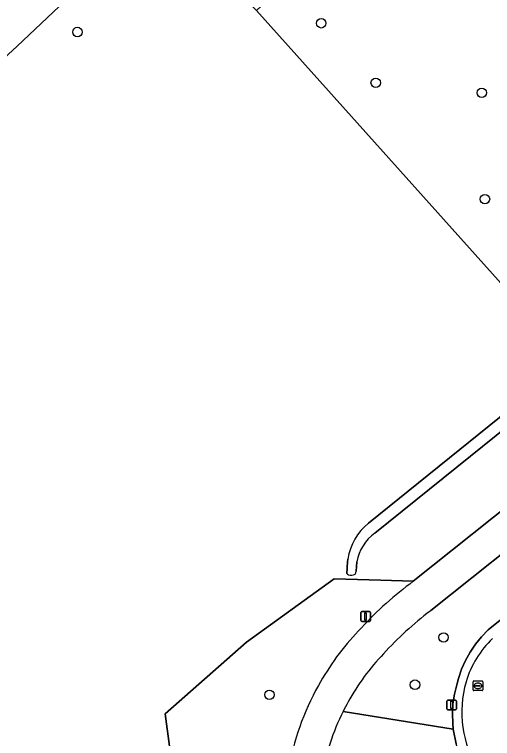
# Model space of a CAD drawing. Extents: x 157445 to 158888, y 383061 to 384688.
# Drawn here: x 158077.1 to 158126.4, y 383980.4 to 384055.1 of the extents above; entities that cross this region are included whole.
import ezdxf

# ---------------------------------------------------------------- set-up
doc = ezdxf.new("R2010")
doc.units = 0
for name, color, linetype in [('IMGEO_Boom', 7, 'Continuous'), ('IMGEO_Fietspad_gesloten', 7, 'Continuous'), ('IMGEO_Greppel_droge_sloot', 7, 'Continuous'), ('IMGEO_Groenvoorziening', 7, 'Continuous'), ('IMGEO_Lichtmast', 7, 'Continuous'), ('IMGEO_Rijbaan_lokaal_open', 7, 'Continuous'), ('IMGEO_Rioolput', 7, 'Continuous'), ('IMGEO_Voetpad_halfverhard', 7, 'Continuous'), ('IMGEO_Voetpad_open', 7, 'Continuous')]:
    doc.layers.add(name, color=color, linetype=linetype)

msp = doc.modelspace()

# ---------------------------------------------------------------- linework, layer by layer
at = {"layer": 'IMGEO_Boom'}
for centre in [(158108.756, 384054.154), (158083.605, 384053.253), (158114.376, 384048.02), (158125.313, 384046.993), (158125.644, 384036.032), (158121.372, 383990.843), (158118.425, 383985.97), (158103.407, 383984.928)]:
    msp.add_circle(centre, 0.489, dxfattribs=at)
at = {"layer": 'IMGEO_Fietspad_gesloten'}
for points in [[(158292.656, 384135.486), (158291.288, 384134.399), (158282.101, 384127.103), (158266.834, 384114.92), (158259.617, 384109.161), (158259.565, 384109.12), (158257.172, 384107.178), (158236.375, 384090.591), (158232.444, 384087.456), (158208.92, 384068.687), (158184.447, 384049.214), (158172.081, 384039.364), (158159.432, 384029.346), (158159.413, 384029.331), (158156.933, 384027.344), (158143.961, 384017.036), (158139.63, 384013.618), (158130.574, 384006.472), (158118.245, 383996.636), (158117.884, 383996.348)], [(158119.988, 383993.551), (158120.067, 383993.612), (158132.749, 384003.73), (158146.134, 384014.292), (158159.232, 384024.7), (158159.545, 384024.951), (158161.92, 384026.852), (158174.258, 384036.623), (158186.627, 384046.476), (158211.101, 384065.95), (158234.627, 384084.72), (158259.412, 384104.488), (158259.623, 384104.659), (158259.735, 384104.75), (158261.759, 384106.393), (158262.095, 384106.661), (158284.281, 384124.365), (158293.831, 384132.114)]]:
    msp.add_lwpolyline(points, dxfattribs=at)
for centre, radius, start, end in [((158140.489, 383966.298), 37.603, 126.95158, 137.89358), ((158140.489, 383966.3), 34.101, 126.95484, 137.89719), ((158132.051, 383972.927), 26.908, 136.31839, 151.24356), ((158132.017, 383972.958), 23.364, 136.07998, 151.26769), ((158131.786, 383972.726), 26.775, 150.59429, 170.57354), ((158131.73, 383972.758), 23.21, 150.49582, 153.25046), ((158131.792, 383972.725), 23.28, 153.24467, 170.57259)]:
    msp.add_arc(centre, radius, start, end, dxfattribs=at)
at = {"layer": 'IMGEO_Greppel_droge_sloot'}
for points in [[(158135.267, 384018.48), (158152.26, 384032.156), (158151.441, 384033.091), (158134.442, 384019.399), (158113.618, 384002.628)], [(158114.285, 384001.594), (158135.267, 384018.48)], [(158111.498, 383998.919), (158111.466, 383998.629), (158111.405, 383997.445)], [(158112.347, 383997.658), (158112.426, 383998.629)]]:
    msp.add_lwpolyline(points, dxfattribs=at)
for centre, radius, start, end in [((158117.464, 383997.97), 6.041, 129.53988, 170.95705), ((158116.983, 383997.837), 4.626, 125.68608, 170.14002), ((158111.812, 383997.692), 0.536, 324.6166, 356.4168), ((158111.637, 383997.549), 0.254, 204.08726, 254.19112), ((158111.825, 383998.081), 0.819, 251.70419, 301.19776)]:
    msp.add_arc(centre, radius, start, end, dxfattribs=at)
at = {"layer": 'IMGEO_Groenvoorziening'}
msp.add_lwpolyline([(158117.414, 384069.794), (158102.064, 384055.481), (158134.442, 384019.399), (158151.441, 384033.091), (158152.26, 384032.156), (158135.267, 384018.48), (158139.63, 384013.618), (158143.961, 384017.036), (158156.933, 384027.344), (158151.6, 384033.219)], close=True, dxfattribs=at)
for points in [[(158113.618, 384002.628), (158134.442, 384019.399), (158102.064, 384055.481), (158092.211, 384065.832), (158077.384, 384051.784), (158064.537, 384039.934), (158053.7, 384029.648), (158046.997, 384023.451), (158041.277, 384017.986), (158034.533, 384011.543), (158028.815, 384005.891), (158023.96, 384000.673), (158018.73, 383995.232), (158006.677, 383981.962), (158000, 383974.191), (157990.226, 383962.505), (157970.588, 383937.493), (157981.873, 383929.363), (157985.996, 383925.999), (157990.38, 383921.765), (158000, 383911.123), (158036.003, 383871.295), (158036.04, 383871.381)], [(158125.991, 383991.617), (158134.148, 383998.184), (158134.288, 384000), (158134.317, 384000.377), (158134.329, 384000.517), (158134.355, 384000.671), (158134.394, 384000.822), (158134.447, 384000.969), (158134.469, 384001.015), (158134.513, 384001.11), (158134.592, 384001.245), (158134.682, 384001.373), (158134.783, 384001.492), (158134.894, 384001.601), (158154.563, 384017.152), (158157.275, 384016.785), (158162.607, 384021.047), (158162.713, 384021.132), (158159.545, 384024.951), (158159.232, 384024.7), (158146.134, 384014.292), (158132.749, 384003.73), (158120.067, 383993.612), (158119.988, 383993.551)], [(158092.657, 383982.959), (158101.048, 383990.352), (158110.102, 383996.889), (158114.905, 383996.74), (158118.245, 383996.636), (158130.574, 384006.472), (158139.63, 384013.618), (158135.267, 384018.48), (158114.285, 384001.594)], [(158111.405, 383997.445), (158111.466, 383998.629), (158111.498, 383998.919)], [(158112.426, 383998.629), (158112.347, 383997.658)], [(158117.884, 383996.348), (158118.245, 383996.636), (158114.905, 383996.74), (158110.102, 383996.889), (158101.048, 383990.352), (158092.657, 383982.959), (158098.721, 383937.84), (158078.046, 383923.492), (158078.5, 383911.281), (158078.757, 383904.358), (158084.107, 383907.993), (158086.66, 383909.753), (158096.199, 383916.329), (158105.598, 383922.996), (158107.59, 383924.773), (158109.226, 383927.034)], [(158111.004, 383983.205), (158122.38, 383981.386), (158122.32, 383981.975), (158122.288, 383982.984), (158122.346, 383983.992), (158122.495, 383984.991), (158122.732, 383985.973), (158122.901, 383986.621), (158123.222, 383987.558), (158123.626, 383988.463), (158124.109, 383989.327), (158124.667, 383990.146), (158125.296, 383990.911), (158125.991, 383991.617)], [(158043.835, 383880.614), (158058.725, 383890.695), (158071.011, 383899.096), (158078.757, 383904.358), (158078.5, 383911.281), (158078.046, 383923.492), (158098.721, 383937.84), (158092.657, 383982.959)], [(158124.307, 383972.444), (158124.868, 383975.518), (158124.076, 383976.588), (158123.189, 383978.411), (158122.682, 383979.871), (158122.38, 383981.386), (158111.004, 383983.205)]]:
    msp.add_lwpolyline(points, dxfattribs=at)
for centre, radius, start, end in [((158117.464, 383997.97), 6.041, 129.53988, 170.95705), ((158116.983, 383997.837), 4.626, 125.68608, 170.14002), ((158111.812, 383997.692), 0.536, 324.6166, 356.4168), ((158111.637, 383997.549), 0.254, 204.08726, 254.19112), ((158111.825, 383998.081), 0.819, 251.70419, 301.19776), ((158140.489, 383966.298), 37.603, 126.95158, 137.89358), ((158140.489, 383966.3), 34.101, 126.95484, 137.89719), ((158132.051, 383972.927), 26.908, 136.31839, 151.24356), ((158132.017, 383972.958), 23.364, 136.07998, 151.26769), ((158131.786, 383972.726), 26.775, 150.59429, 170.57354), ((158131.73, 383972.758), 23.21, 150.49582, 153.25046), ((158131.792, 383972.725), 23.28, 153.24467, 170.57259)]:
    msp.add_arc(centre, radius, start, end, dxfattribs=at)
at = {"layer": 'IMGEO_Lichtmast'}
for p, q in [((158112.831, 383992.6), (158112.831, 383993.4)), ((158112.831, 383993.4), (158112.831, 383992.6)), ((158112.931, 383993.5), (158113.721, 383993.5)), ((158113.721, 383993.5), (158112.931, 383993.5)), ((158113.821, 383993.4), (158113.821, 383992.6)), ((158113.821, 383992.6), (158113.821, 383993.4)), ((158113.721, 383992.5), (158112.931, 383992.5)), ((158112.931, 383992.5), (158113.721, 383992.5)), ((158121.72, 383983.487), (158121.72, 383984.287)), ((158121.72, 383984.287), (158121.72, 383983.487)), ((158121.82, 383984.387), (158122.61, 383984.387)), ((158122.61, 383984.387), (158121.82, 383984.387)), ((158122.71, 383984.287), (158122.71, 383983.487)), ((158122.71, 383983.487), (158122.71, 383984.287)), ((158122.61, 383983.387), (158121.82, 383983.387)), ((158121.82, 383983.387), (158122.61, 383983.387))]:
    msp.add_line(p, q, dxfattribs=at)
for points in [[(158113.251, 383993.375), (158113.401, 383993.375), (158113.401, 383992.625), (158113.251, 383992.625), (158113.251, 383993.375)], [(158122.14, 383984.262), (158122.29, 383984.262), (158122.29, 383983.512), (158122.14, 383983.512), (158122.14, 383984.262)]]:
    msp.add_lwpolyline(points, dxfattribs=at)
for centre, start, end in [((158112.931, 383993.4), 90, 180), ((158112.931, 383993.4), 90, 180), ((158113.721, 383993.4), 0, 90), ((158113.721, 383993.4), 360, 90), ((158112.931, 383992.6), 180, 270), ((158112.931, 383992.6), 180, 270), ((158113.721, 383992.6), 270, 0), ((158113.721, 383992.6), 270, 0), ((158121.82, 383984.287), 90, 180), ((158121.82, 383984.287), 90, 180), ((158122.61, 383984.287), 0, 90), ((158122.61, 383984.287), 360, 90), ((158121.82, 383983.487), 180, 270), ((158121.82, 383983.487), 180, 270), ((158122.61, 383983.487), 270, 0), ((158122.61, 383983.487), 270, 0)]:
    msp.add_arc(centre, 0.1, start, end, dxfattribs=at)
at = {"layer": 'IMGEO_Rijbaan_lokaal_open'}
for centre, radius, start, end in [((158133.405, 383983.414), 10.114, 133.63928, 163.56399), ((158134.374, 383983.145), 11.12, 163.64364, 212.63941)]:
    msp.add_arc(centre, radius, start, end, dxfattribs=at)
at = {"layer": 'IMGEO_Rioolput'}
for p, q in [((158124.418, 383985.43), (158124.418, 383986.282)), ((158124.493, 383986.356), (158125.345, 383986.356)), ((158124.677, 383985.85), (158124.677, 383985.862)), ((158125.115, 383985.813), (158124.717, 383985.813)), ((158124.72, 383985.899), (158125.118, 383985.899)), ((158124.906, 383986.136), (158124.931, 383986.136)), ((158125.161, 383985.862), (158125.161, 383985.85)), ((158125.419, 383986.282), (158125.419, 383985.43)), ((158125.345, 383985.356), (158124.493, 383985.356)), ((158124.929, 383985.576), (158124.904, 383985.576))]:
    msp.add_line(p, q, dxfattribs=at)
for points in [[(158124.418, 383985.43), (158124.418, 383986.282)], [(158124.493, 383986.356), (158125.345, 383986.356)], [(158125.419, 383986.282), (158125.419, 383985.43)], [(158125.345, 383985.356), (158124.493, 383985.356)]]:
    msp.add_lwpolyline(points, dxfattribs=at)
for centre, radius, start, end in [((158124.495, 383986.28), 0.0765, 91.55205, 178.44795), ((158124.495, 383986.28), 0.0765, 91.55205, 178.44795), ((158124.717, 383985.859), 0.0403, 85.87752, 175.75265), ((158124.714, 383985.849), 0.0366, 178.93798, 274.71019), ((158125.118, 383985.856), 0.043, 264.86636, 352.45326), ((158125.122, 383985.861), 0.0386, 1.73085, 96.63898), ((158125.343, 383986.28), 0.0765, 1.55205, 88.44795), ((158125.343, 383986.28), 0.0765, 1.55205, 88.44795), ((158124.495, 383985.432), 0.0765, 181.55205, 268.44795), ((158124.495, 383985.432), 0.0765, 181.55205, 268.44795), ((158125.343, 383985.432), 0.0765, 271.55205, 358.44795), ((158125.343, 383985.432), 0.0765, 271.55205, 358.44795)]:
    msp.add_arc(centre, radius, start, end, dxfattribs=at)
for centre, major_axis, ratio, start_param, end_param in [((158124.905, 383985.856), (-0.387, 0.002), 0.722429, 4.712389, 7.853982), ((158124.93, 383985.856), (-0.39, 0.002), 0.717154, 1.570796, 4.712389)]:
    msp.add_ellipse(centre, major_axis=major_axis, ratio=ratio, start_param=start_param, end_param=end_param, dxfattribs=at)
at = {"layer": 'IMGEO_Voetpad_halfverhard'}
msp.add_lwpolyline([(157968.906, 383935.058), (157970.588, 383937.493), (157990.226, 383962.505), (158000, 383974.191), (158006.677, 383981.962), (158018.73, 383995.232), (158023.96, 384000.673), (158028.815, 384005.891), (158034.533, 384011.543), (158041.277, 384017.986), (158046.997, 384023.451), (158053.7, 384029.648), (158064.537, 384039.934), (158077.384, 384051.784), (158092.211, 384065.832), (158107.541, 384080.356), (158104.113, 384083.962), (158090.664, 384071.322), (158067.625, 384095.812)], dxfattribs=at)
at = {"layer": 'IMGEO_Voetpad_open'}
msp.add_lwpolyline([(158134.148, 383998.184), (158125.991, 383991.617), (158125.296, 383990.911), (158124.667, 383990.146), (158124.109, 383989.327), (158123.626, 383988.463), (158123.222, 383987.558), (158122.901, 383986.621), (158122.732, 383985.973), (158122.495, 383984.991), (158122.346, 383983.992), (158122.288, 383982.984), (158122.32, 383981.975), (158122.38, 383981.386), (158122.682, 383979.871)], dxfattribs=at)
for centre, radius, start, end in [((158133.405, 383983.414), 10.114, 133.63928, 163.56399), ((158134.374, 383983.145), 11.12, 163.64364, 212.63941)]:
    msp.add_arc(centre, radius, start, end, dxfattribs=at)

doc.saveas('drawing.dxf')
